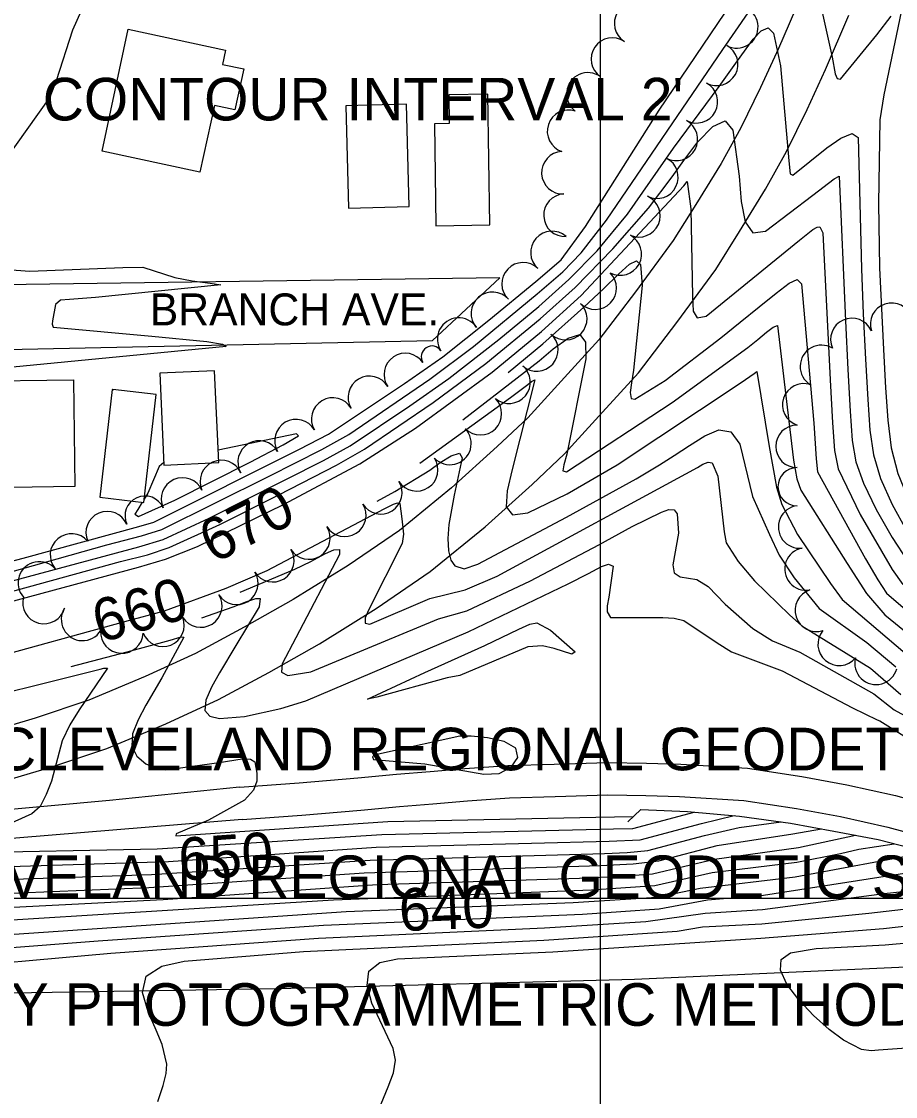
# Model space of a CAD drawing. Extents: x 79600 to 91800, y 75600 to 84400.
# Drawn here: x 85728 to 86139, y 80207 to 80712 of the extents above; entities that cross this region are included whole.
import ezdxf

# ---------------------------------------------------------------- set-up
doc = ezdxf.new("R2010")
doc.units = 0
for name, color, linetype in [('080-085$0$TI_BORDER', 7, 'Continuous'), ('080-090$0$TI_BORDER', 7, 'Continuous'), ('084-085$0$TI_CON_IN', 7, 'Continuous'), ('084-085$0$TI_TITLE', 7, 'Continuous'), ('084-090$0$BLDG', 7, 'Continuous'), ('084-090$0$BRIDGE', 7, 'Continuous'), ('084-090$0$GRID', 7, 'Continuous'), ('084-090$0$INDEX', 7, 'Continuous'), ('084-090$0$INDXLBL', 7, 'Continuous'), ('084-090$0$INTER', 7, 'Continuous'), ('084-090$0$INTERSTATE', 7, 'Continuous'), ('084-090$0$ROAD', 7, 'Continuous'), ('084-090$0$ROAD-NAME', 7, 'Continuous'), ('084-090$0$TREES', 7, 'Continuous')]:
    doc.layers.add(name, color=color, linetype=linetype)

msp = doc.modelspace()

# ---------------------------------------------------------------- linework, layer by layer
at = {"layer": '080-085$0$TI_BORDER'}
msp.add_lwpolyline([(79700, 80300), (86700, 80300), (86700, 75700), (79700, 75700)], close=True, dxfattribs=at)
at = {"layer": '080-090$0$TI_BORDER'}
msp.add_lwpolyline([(84700, 80300), (91700, 80300), (91700, 75700), (84700, 75700)], close=True, dxfattribs=at)
at = {"layer": '084-090$0$BLDG'}
for points in [[(85822.57, 80691.55), (85832.55, 80689.41), (85828.43, 80670.21), (85818.75, 80672.29), (85812.01, 80640.89), (85766.03, 80650.75), (85778.32, 80708.06), (85824.01, 80698.26)], [(85928.89, 80677.25), (85929.1, 80663.73), (85922.07, 80663.63), (85922.79, 80615.8), (85948.06, 80616.18), (85947.14, 80677.53)], [(85880.43, 80672.11), (85881.68, 80624.04), (85910.3, 80624.78), (85909.05, 80672.85)], [(85820.84, 80504.55), (85818.88, 80547.67), (85793.15, 80546.5), (85795.11, 80503.38)], [(85753.2, 80493.23), (85703.19, 80492.58), (85702.54, 80542.75), (85752.55, 80543.4)], [(85771.13, 80538.8), (85771.44, 80538.49), (85770.8, 80538.8), (85764.94, 80488.22), (85785.62, 80485.82), (85791.48, 80536.44)]]:
    msp.add_lwpolyline(points, close=True, dxfattribs=at)
at = {"layer": '084-090$0$BRIDGE'}
msp.add_lwpolyline([(86012.89, 80335.85), (86019.01, 80341.63), (86040.94, 80340.61), (86065.36, 80338.53), (86089.32, 80335.22), (86109.74, 80331.41), (86130.46, 80327.44), (86151.2, 80322.25), (86170.55, 80317.19), (86195.34, 80308.79), (86223.08, 80297.94), (86251.93, 80284.8), (86279.24, 80270.09), (86286.43, 80265.92)], dxfattribs=at)
at = {"layer": '084-090$0$GRID'}
msp.add_line((86000, 84000), (86000, 80000), dxfattribs=at)
at = {"layer": '084-090$0$INDEX'}
msp.add_line((85795.06, 80504.53), (85792.83, 80502.74), dxfattribs=at)
for points in [[(85696.6, 80432.16), (85783.07, 80455.43), (85795.75, 80459.12), (85810.79, 80465.07), (85851.3, 80484.92), (85887.15, 80503.93), (85913.16, 80520.75), (85949.15, 80547.07), (85972.37, 80566.14), (85990.97, 80582.99), (86039.18, 80634.51), (86040.86, 80636.56), (86042.47, 80623.64), (86043.36, 80582.53), (86043.67, 80575.7), (86045.55, 80572.45), (86049.68, 80573.23), (86093.51, 80608.94), (86099.87, 80613.94), (86101.82, 80615.03), (86103.15, 80615.23), (86104.47, 80612.38), (86107.9, 80543.43), (86109.02, 80523.23), (86109.93, 80510.24), (86111.64, 80501.58), (86122.02, 80480.1), (86137.14, 80454.34), (86142.1, 80447.21)], [(85784.9, 80485.91), (85782.79, 80482.57), (85781.42, 80480.27), (85783.07, 80479.19), (85800.27, 80486.9), (85835.56, 80504.8), (85851, 80512.87), (85858.21, 80517.13), (85857.37, 80518.06), (85820.58, 80510.39)], [(85644.75, 80393.6), (85776.73, 80429.82), (85795.42, 80434.85), (85824.25, 80445.53), (85843.57, 80453.86), (85898.43, 80482.75), (85902.93, 80485.07), (85904.69, 80485.65), (85905.89, 80485.31), (85906.76, 80478.08), (85907.52, 80470.92), (85907.02, 80466.59), (85891.15, 80435.27), (85889.56, 80431.54), (85889.6, 80429.14), (85891.85, 80428.69), (85919.91, 80440.64), (85936.55, 80444.82), (85951.53, 80451.22), (86045.64, 80502.15), (86048.21, 80503.79), (86050.59, 80504.78), (86052.58, 80504.45), (86055.16, 80498.15), (86058.19, 80472.02), (86059.06, 80466.92), (86064.72, 80458.15), (86072.42, 80449.04), (86088.8, 80432.99), (86094.68, 80427.87), (86126.86, 80407.93), (86141.08, 80395.57)], [(85792.83, 80502.74), (85787.58, 80490.15), (85785.79, 80487.33)], [(85629.83, 80318.31), (85633.79, 80315.66), (85640.44, 80314.17), (85692.44, 80313.87), (85797.3, 80317.21), (85894.67, 80323.85), (86004.09, 80326.71), (86018.65, 80327.41), (86047.57, 80335.09), (86062.94, 80338.74)], [(85621.43, 80275.92), (85880.71, 80293.76), (85987.21, 80297.84), (86026.62, 80300.43), (86046.95, 80304.65), (86091.54, 80309.92), (86153.64, 80321.61)], [(86272.12, 80231.91), (86231.05, 80235.37), (86224.13, 80236.07), (86191.5, 80233.09), (86166.91, 80231.12), (86145.93, 80229.6), (86130.64, 80228.55), (86127.14, 80228.31), (86122.64, 80228.88), (86114.14, 80233.28), (86107.52, 80238.33), (86100.16, 80244.9), (86093.17, 80252.22), (86087.64, 80259.54), (86084.59, 80266.11), (86085, 80271.17), (86089.3, 80274.22), (86101.36, 80276.29), (86133.72, 80278.04), (86168.69, 80281.15), (86190.32, 80283.46), (86218.85, 80289.97), (86233.35, 80293.26)]]:
    msp.add_lwpolyline(points, dxfattribs=at)
at = {"layer": '084-090$0$INTER'}
for points in [[(85652.64, 80433.4), (85768.32, 80465.85), (85784.58, 80470.06), (85794.09, 80473.13), (85844.53, 80498.12), (85869.17, 80510.66), (85881.84, 80517.77), (85919.94, 80543.78), (85940.47, 80559.1), (85970.43, 80583.74), (85982.45, 80594.2), (85991.04, 80603.02), (86002.94, 80618.37), (86057.51, 80698.53), (86091.84, 80748.36)], [(86098.11, 80743.85), (86108.92, 80694.89), (86110.25, 80687.1), (86111.27, 80684.91), (86112.79, 80684.59), (86129.85, 80705.41), (86136.65, 80714.17)], [(85653.57, 80438.1), (85664.02, 80442.62), (85728.93, 80459.66), (85783.22, 80474.46), (85790.32, 80476.58), (85858.77, 80510.86), (85872.42, 80517.82), (85908.1, 80541.72), (85926.11, 80554.15), (85947.71, 80571.42), (85969.78, 80589.61), (85981.56, 80599.82), (85992.99, 80615.38), (86027.65, 80670.03), (86069, 80731.22)], [(85758.22, 80721.26), (85752.11, 80707.7), (85744.46, 80683.79), (85741.53, 80676.15), (85714.66, 80638.8)], [(86141.28, 80716.29), (86133.1, 80677.19), (86131.34, 80665.44), (86130.72, 80626.21), (86131.19, 80595.98), (86132.93, 80557.71), (86133.96, 80539.63), (86135, 80524.46), (86136.67, 80511.47), (86139.74, 80499.35), (86144.66, 80487.23), (86150.58, 80476.03), (86164.53, 80457.38), (86167.12, 80453.73), (86170.94, 80440.18), (86172.09, 80436.24), (86178.72, 80428.03), (86185.23, 80421.07), (86188.42, 80418.59), (86191.71, 80417.14), (86202.74, 80417.33), (86204.79, 80416.93)], [(85694.13, 80441.08), (85783.27, 80465), (85794.71, 80468.45), (85816.4, 80478.46), (85869.97, 80505.58), (85882.51, 80512.38), (85910.63, 80531.24), (85928.84, 80544.02), (85952.32, 80562.32), (85971.07, 80577.88), (85985.29, 80590.46), (85998.47, 80603.94), (86012.8, 80621.22), (86034.43, 80652.23), (86055.87, 80681.17), (86064.47, 80693.24), (86071.73, 80703.34), (86075.49, 80707.32), (86078.79, 80708.68), (86081.29, 80706.21), (86084.58, 80690.93), (86088.61, 80646.21), (86089.22, 80640.14), (86090.45, 80639.56), (86106.42, 80652.36), (86112.9, 80656.95), (86118.24, 80659.13), (86121.15, 80657.16), (86122.67, 80595.46), (86123.52, 80574.41), (86124.59, 80553.04), (86125.65, 80534.16), (86126.65, 80519.72), (86128.33, 80508.17), (86131.63, 80497.11), (86137.13, 80484.84), (86143.83, 80472.67)], [(85688.17, 80434.35), (85774.72, 80458.04), (85787.29, 80461.26), (85797.54, 80464.63), (85821.41, 80475.46), (85849.04, 80489.32), (85876.06, 80503.36), (85889.23, 80510.76), (85921.5, 80532.71), (85946.25, 80551.08), (85971.72, 80572.01), (85988.13, 80586.72), (86005.9, 80604.85), (86022.66, 80624.06), (86033.72, 80638.81), (86039.19, 80646.45), (86045.88, 80655.16), (86052.83, 80662.45), (86058.65, 80665.06), (86062.29, 80660.73), (86065.25, 80639.11), (86066.23, 80627.15), (86068.06, 80617.53), (86071.63, 80612.41), (86077.51, 80613.15), (86099.75, 80630.12), (86109.88, 80637.77), (86112.25, 80639.11), (86115.08, 80571.06), (86116.24, 80548.29), (86117.33, 80528.7), (86118.29, 80514.98), (86119.98, 80504.88), (86123.53, 80494.87), (86129.6, 80482.46), (86137.07, 80469.31), (86144.4, 80458.09)], [(85956.73, 80546.9), (85973.02, 80560.27), (85992.21, 80577.46), (86001.44, 80586.09), (86008.61, 80593.06), (86013.71, 80597.65), (86017.02, 80599.26), (86018.87, 80597.55), (86019.62, 80587.68), (86015.67, 80547.96), (86014.71, 80542.06), (86014.1, 80537.41), (86014.46, 80534.69), (86016.17, 80534.29), (86030.44, 80543.14), (86056.6, 80563.13), (86065.69, 80570.46), (86074.65, 80577.75), (86082.61, 80584.15), (86088.72, 80588.74), (86092.43, 80590.57), (86094.41, 80588.46), (86100.35, 80522.99), (86101.34, 80506.28), (86102.02, 80500.15), (86124.6, 80459.37), (86130.4, 80449.44), (86134.45, 80443.17), (86147.65, 80431.74)], [(85717.15, 80595.6), (85732.05, 80594.36), (85775.76, 80596.23), (85785.14, 80596.36), (85800.22, 80591.42), (85808.35, 80589.94), (85816.75, 80588.87), (85821.81, 80588.04), (85762.97, 80582.1), (85750.68, 80581.16), (85746.46, 80580.77), (85744.22, 80578.79), (85742.72, 80571.13), (85742.55, 80569.48), (85742.99, 80568.07), (85789.33, 80563.98), (85815.27, 80561.34), (85822.55, 80560.14), (85824.35, 80559), (85724.08, 80549.32)], [(85935.48, 80524.65), (85971.27, 80552.26), (85977.88, 80557.95), (85984.86, 80562.99), (85990.37, 80564.69), (85993, 80561.11), (85993.19, 80553.3), (85984.25, 80508.46), (85982.91, 80503.41), (85982.46, 80500.66), (85984.06, 80500.23), (86033.79, 80532.74), (86069.24, 80558.61), (86073.91, 80562.41), (86078.07, 80565.74), (86081.25, 80568.14), (86083.19, 80568.98), (86088.51, 80524.01), (86090.78, 80505.7), (86092.34, 80496.89), (86094.15, 80491.59), (86115.95, 80457.12), (86124.95, 80442.99), (86133.65, 80433.05), (86145.42, 80423.42)], [(85915.24, 80504.3), (85957.83, 80535.04), (85966, 80541.14), (85967.72, 80542.6), (85969.3, 80543.45), (85958.58, 80501.29), (85956.2, 80491.29), (85955.75, 80483.71), (85958.73, 80479.99), (85965.92, 80480.97), (85984.52, 80489.8), (86007.93, 80503.54), (86066.23, 80542.1), (86072.21, 80546.3), (86073.52, 80547.34), (86079.37, 80512.12), (86082.81, 80493.01), (86085.24, 80484.87), (86092.67, 80470.68), (86108.17, 80447.74), (86113.61, 80440.29), (86143.22, 80415.06)], [(85895.2, 80486.36), (85903.5, 80490.92), (85920.01, 80501.05), (85924.87, 80504.53), (85930.01, 80507.71), (85933.84, 80508.89), (85935.18, 80506.8), (85931.35, 80489.17), (85928.89, 80475.38), (85928.47, 80468.8), (85928.75, 80463.03), (85929.81, 80458.65), (85931.64, 80456.04), (85936.09, 80454.63), (85942.48, 80456.78), (85984.15, 80478.95), (86016.81, 80496.9), (86027.81, 80503.51), (86034.65, 80507.85), (86041.88, 80512.57), (86049.08, 80517.15), (86055.74, 80519.93), (86061.33, 80519), (86065.46, 80513.23), (86071.55, 80488.66), (86079.42, 80470.69), (86084, 80461.08), (86091.01, 80450.33), (86102.72, 80435.95), (86125.24, 80420.01), (86138.71, 80408.59)], [(85830.84, 80443.6), (85856.48, 80454.48), (85864.13, 80458.11), (85870.9, 80461.81), (85874.9, 80463.59), (85877.47, 80463.72), (85877.51, 80461.32), (85856.95, 80422.19), (85850.54, 80410.07), (85850.25, 80406.1), (85853.3, 80404.57), (85864.12, 80406.18), (85923.95, 80431.2), (85937.26, 80434.96), (85967.28, 80448.96), (85999.26, 80465.95), (86014.94, 80474.54), (86028.75, 80481.26), (86032.12, 80482.48), (86034.75, 80482.37), (86036.15, 80480.39), (86036.71, 80471.37), (86034.07, 80456.47), (86034.73, 80452.74), (86037.46, 80450.85), (86045.34, 80449.55), (86050.62, 80446.28), (86058.69, 80438.05), (86071.63, 80426.6), (86080.8, 80420.84), (86093.7, 80415.54), (86128.48, 80395.85), (86137.95, 80388.44), (86161.44, 80375.59)], [(85812.88, 80431.61), (85827.56, 80436.72), (85834.01, 80439.21), (85838.19, 80440.63), (85840.3, 80440.69), (85839.78, 80436.74), (85828.86, 80418.59), (85821.13, 80405.82), (85817.36, 80399.06), (85814.71, 80392.91), (85814.22, 80388.16), (85816.58, 80385.37), (85821.12, 80384.27), (85832.86, 80385.24), (85850.01, 80389.08), (85861.66, 80392.57), (85937.97, 80425.11), (85984.91, 80447.59), (85994.39, 80452.46), (86000.55, 80455.8), (86003.87, 80456.86), (86006.1, 80455.96), (86003.95, 80441.35), (86003.25, 80437.25), (86003.22, 80434.5), (86004.72, 80431.72), (86029.33, 80431.8), (86034.63, 80431.46), (86039.16, 80430.32), (86054.89, 80419.91), (86061.67, 80415.66), (86085.47, 80406.76), (86118.5, 80389.39), (86130.09, 80383.77), (86131.22, 80383.18), (86157.61, 80366.83)], [(85751.48, 80408.72), (85777.74, 80415.71), (85798.08, 80421.14), (85803.11, 80422.65), (85804.43, 80422.52), (85794.15, 80403.36), (85786.6, 80390.6), (85782.92, 80383.77), (85780.36, 80377.2), (85779.94, 80371.35), (85782.29, 80366.59), (85786.53, 80363.09), (85791.4, 80360.97), (85795.91, 80360.23), (85821.08, 80363.64), (85831.87, 80365.32), (85835.68, 80365.24), (85837.76, 80364), (85838.77, 80358.65), (85838.67, 80354.94), (85837.2, 80350.71), (85832.96, 80346.04), (85815.99, 80336.54), (85800.78, 80330.16), (85800.69, 80329.16), (85900.26, 80335.89), (85997.97, 80338.05), (86015.44, 80338.25)], [(85690.95, 80389.06), (85765.07, 80407.56), (85766.87, 80408.03), (85768.61, 80408), (85755.2, 80388.46), (85750.87, 80381.42), (85747.32, 80373.8), (85742.27, 80354.94), (85739.76, 80348.57), (85736.93, 80342.97), (85732.97, 80339.51), (85702.67, 80325.98), (85698.63, 80323.59), (85697.4, 80322.31), (85696.98, 80321.28), (85791.87, 80323.1), (85897.46, 80329.87), (86006.16, 80332.44), (86015.28, 80332.68), (86044.16, 80340.33)], [(85627.48, 80306.47), (85645.87, 80306.17), (85789.23, 80311.03), (85891.88, 80317.83), (86002.02, 80320.99), (86012.61, 80321.45), (86022.33, 80322.31), (86048.94, 80329.36), (86065.22, 80333.08), (86084.86, 80335.84)], [(85625.95, 80298.76), (85635.92, 80298.69), (85787.92, 80305), (85889.09, 80311.81), (85999.95, 80315.27), (86015.45, 80316.14), (86027.48, 80317.51), (86054.81, 80324.7), (86090.43, 80330.19), (86103.91, 80332.5)], [(85622.94, 80283.54), (85874.69, 80299.13), (85995.81, 80303.82), (86025.55, 80305.9), (86052.57, 80311.97), (86092.35, 80316.86), (86112.75, 80320.96), (86121.46, 80322.92), (86138.08, 80325.53)], [(85624.43, 80291.06), (85632.22, 80291.09), (85794.72, 80299.34), (85895.25, 80306.41), (85990.29, 80309.33), (86009.93, 80310.23), (86024.47, 80311.37), (86053.69, 80318.33), (86093.13, 80323.79), (86119.86, 80329.47)], [(85620.03, 80268.85), (85764.21, 80279.84), (85870.05, 80287.2), (85991.66, 80292.38), (86027.69, 80294.96), (86050.32, 80299.24), (86076.62, 80301.36), (86147.86, 80312.4), (86173.04, 80316.34)], [(85703.35, 80203.26), (85705.63, 80209.32), (85706.78, 80214.73), (85707.04, 80219.72), (85706.55, 80224.51), (85705.17, 80229.41), (85698.85, 80240.69), (85682.79, 80260.38), (85681.71, 80262.36), (85681.32, 80264.12), (85682.79, 80266.3), (85770.2, 80274.13), (85867.73, 80281.23), (85973.75, 80285.96), (86021.36, 80288.98), (86049.19, 80292.88), (86076.22, 80294.62), (86133.29, 80302.21), (86166.62, 80305.81), (86184.71, 80312.39)], [(85792.15, 80204.51), (85794.71, 80212.01), (85796.07, 80217.54), (85796.43, 80222), (85794.3, 80231.28), (85791.44, 80237.89), (85787.6, 80246.52), (85785.07, 80255.67), (85786.67, 80263.34), (85794.09, 80268.07), (85804.56, 80270.37), (85860.65, 80274.93), (85973.55, 80280.2), (86036.08, 80284.48), (86048.07, 80286.51), (86075.82, 80287.87), (86126.12, 80292.98), (86177.55, 80298.92), (86184.21, 80299.39), (86187.56, 80300.2), (86190.48, 80301.83), (86195.67, 80308.66)], [(85897.03, 80203.39), (85900.39, 80211.33), (85902.87, 80217.96), (85903.81, 80223.79), (85902.73, 80229.35), (85892.78, 80250.58), (85890.51, 80258.94), (85891.37, 80265.72), (85896.5, 80269.72), (85904.82, 80271.53), (85977.78, 80274.67), (86075.42, 80281.13), (86132.99, 80285.78), (86163.13, 80289.09), (86178.87, 80290.5), (86188.94, 80291.83), (86193.47, 80293.11), (86198.8, 80296.87), (86212.35, 80302.14)]]:
    msp.add_lwpolyline(points, dxfattribs=at)
for points in [[(85928.14, 80403.39), (85894.99, 80394.43), (85890.61, 80393.47), (85917.6, 80406.01), (85945.75, 80418.6), (85961.79, 80426.29), (85966.84, 80428.59), (85970.13, 80429.31), (85976.64, 80425.78), (85988.22, 80415.6), (85986.64, 80414.62), (85978.34, 80417.26), (85972.83, 80418.41), (85965.91, 80417.97), (85933.99, 80404.59)], [(85939.43, 80376.01), (85934, 80376.06), (85900.1, 80368.57), (85893.88, 80367.09), (85893.09, 80366.39), (85893.5, 80365.12), (85917.59, 80363.02), (85945.33, 80358.17), (85952.53, 80358.55), (85958.18, 80361.53), (85961.2, 80366.02), (85960.31, 80370.43), (85954.9, 80373.5), (85947.04, 80375.25)]]:
    msp.add_lwpolyline(points, close=True, dxfattribs=at)
at = {"layer": '084-090$0$INTERSTATE'}
for points in [[(86094.13, 80723.4), (86083.72, 80699.05), (86075.25, 80680.75), (86066.02, 80661.83), (86056.77, 80645.06), (86044.92, 80625.8), (86034.28, 80608.87), (86016.61, 80584.76), (85999.39, 80562.21), (85983.2, 80544.45), (85965.94, 80525.59), (85951.56, 80512.02), (85930.14, 80492.66), (85905.63, 80472.66), (85881.56, 80456.21), (85855.78, 80440.21), (85832.75, 80427.17), (85809.86, 80414.9), (85786.2, 80404.01), (85759.75, 80392.94), (85734.67, 80384.51), (85710.35, 80377.33)], [(85716.86, 80354.06), (85741.94, 80361.47), (85768.27, 80370.32), (85795.91, 80381.89), (85820.63, 80393.26), (85844.41, 80406.01), (85868.1, 80419.43), (85894.75, 80435.97), (85920.11, 80453.3), (85945.88, 80474.33), (85967.95, 80494.27), (85983.16, 80508.63), (86001.03, 80528.15), (86017.95, 80546.71), (86035.95, 80570.29), (86054.27, 80595.28), (86065.43, 80613.04), (86077.64, 80632.89), (86087.47, 80650.69), (86097.07, 80670.39), (86105.79, 80689.23), (86116.64, 80714.61)], [(85830.63, 80352.04), (85858.66, 80354.17), (85886.13, 80356.44), (85904.36, 80358.17), (85920.16, 80359.41), (85936.41, 80360.81), (85956.57, 80362.27), (85978.35, 80362.95), (86003.41, 80363.67), (86021.76, 80363.38), (86037.86, 80362.9), (86069.07, 80360.99), (86094.72, 80357.08), (86115.78, 80353.18), (86138.69, 80348.16), (86164.16, 80341.16), (86190.49, 80333.3), (86209.43, 80325.85), (86226.94, 80317.93), (86243.77, 80310.89), (86258.65, 80303.55), (86272.47, 80296.65), (86285.22, 80288.41)], [(85830.63, 80352.04), (85769.48, 80345.8), (85680.33, 80337.66), (85634.2, 80333.81), (85632.88, 80333.69)], [(85831.79, 80336.84), (85859.86, 80338.97), (85887.48, 80341.25), (85905.68, 80342.98), (85921.41, 80344.21), (85937.61, 80345.61), (85957.36, 80347.04), (85978.81, 80347.71), (86003.51, 80348.42), (86021.42, 80348.13), (86037.17, 80347.67), (86067.45, 80345.81), (86092.19, 80342.04), (86112.76, 80338.23), (86135.04, 80333.36), (86159.96, 80326.5), (86185.51, 80318.88), (86203.49, 80311.8), (86220.86, 80303.94), (86237.45, 80297.01), (86251.87, 80289.89), (86264.91, 80283.38), (86280.91, 80273.04), (86286.24, 80269.49)], [(85831.79, 80336.84), (85681.69, 80324.55), (85630.32, 80320.78)], [(86269.13, 80275.54), (86202.36, 80270.26), (86016.1, 80261.78), (85848.78, 80257.35), (85713.41, 80255.24), (85616.86, 80252.86)]]:
    msp.add_lwpolyline(points, dxfattribs=at)
at = {"layer": '084-090$0$ROAD'}
msp.add_lwpolyline([(85558.23, 80000), (85668.03, 80550.59), (85669.25, 80552.77), (85672.77, 80555.73), (85676.31, 80556.7), (85921.27, 80561.9), (85952.78, 80591.23), (85685.73, 80587.51), (85681.69, 80589.63), (85679.2, 80592.54), (85676.83, 80597.3), (85677.38, 80604.57), (85736.91, 80892.47)], dxfattribs=at)
at = {"layer": '084-090$0$TREES'}
for centre, radius, start, end in [((86016.62, 80710.79), 10, 57.9018, 237.9018), ((86064.11, 80709.2), 10, 241.7574, 61.7574), ((86005.69, 80694.05), 10, 55.8183, 235.8183), ((86054.63, 80691.59), 10, 241.6595, 61.6595), ((85994.15, 80677.71), 10, 53.7408, 233.7408), ((86045.15, 80673.98), 10, 241.7272, 61.7272), ((85985.09, 80660.16), 10, 71.6471, 251.6471), ((86035.71, 80656.35), 10, 241.935, 61.935), ((85982.43, 80640.68), 10, 92.7762, 272.7762), ((86026.57, 80638.56), 10, 243.6966, 63.6966), ((85983.41, 80620.7), 10, 92.8727, 272.8727), ((86018.12, 80620.44), 10, 246.3208, 66.3208), ((85977.29, 80603.22), 10, 48.5339, 228.5339), ((86009.38, 80602.47), 10, 241.7585, 61.7585), ((85963.76, 80588.5), 10, 46.3078, 226.3078), ((85997.67, 80586.49), 10, 225.7652, 45.7652), ((85949.35, 80574.66), 10, 41.3729, 221.3729), ((85983.76, 80572.12), 10, 226.1033, 46.1033), ((86136.79, 80569.51), 10, 18.1244, 198.1244), ((85933.51, 80562.52), 10, 33.55, 213.55), ((86118.15, 80562.33), 10, 24.0183, 204.0183), ((85970.19, 80557.44), 10, 228.4215, 48.4215), ((85920.95, 80554.24), 5.05, 33.0669, 213.0669), ((86103.86, 80549.69), 10, 58.9133, 238.9133), ((85908.44, 80545.88), 10, 34.0866, 214.0866), ((85957.15, 80542.28), 10, 230.1848, 50.1848), ((85891.56, 80535.17), 10, 30.7098, 210.7098), ((86095.54, 80531.64), 10, 71.6559, 251.6559), ((85874.36, 80524.96), 10, 30.7095, 210.7095), ((85943.68, 80527.51), 10, 225.0712, 45.0712), ((85857.12, 80514.82), 10, 30.21, 210.21), ((86092.4, 80512.15), 10, 89.9975, 269.9975), ((85929.39, 80513.53), 10, 223.6906, 43.6906), ((85839.82, 80504.78), 10, 30.0317, 210.0317), ((85913.78, 80501.16), 10, 213.0962, 33.0962), ((85822.05, 80495.66), 10, 24.3074, 204.3074), ((86092.4, 80493.19), 8.96, 89.9975, 269.9975), ((85803.83, 80487.43), 10, 24.3074, 204.3074), ((85896.94, 80490.37), 10, 212.1741, 32.1741), ((85786.17, 80479.45), 9.37, 24.3074, 204.3074), ((85768.46, 80471.6), 10, 23.5281, 203.5281), ((85880.04, 80479.74), 9.96, 212.1741, 32.1741), ((86093.62, 80474.31), 10, 97.0246, 277.0246), ((85751.68, 80461.12), 10, 40.4457, 220.4457), ((85863.14, 80469.11), 10, 212.1741, 32.1741), ((85846.21, 80458.46), 10, 212.1741, 32.1741), ((86096.61, 80454.54), 10, 100.1779, 280.1779), ((85736.59, 80448), 10, 41.5584, 221.5584), ((85829.29, 80447.81), 10, 212.1741, 32.1741), ((85738.77, 80438.8), 10, 165.1063, 345.1063), ((85812.36, 80437.16), 10, 212.1741, 32.1741), ((86101.46, 80435.19), 10, 107.9665, 287.9665), ((85756.89, 80430.9), 10, 147.7878, 327.7878), ((85794.61, 80428.13), 10, 201.7767, 21.7767), ((85775.34, 80424.99), 10, 176.7, 356.7), ((86112.19, 80419.23), 10, 139.8714, 319.8714), ((86129.51, 80410.26), 10, 165.3594, 345.3594)]:
    msp.add_arc(centre, radius, start, end, dxfattribs=at)

# ---------------------------------------------------------------- texts
at = {"layer": '084-085$0$TI_CON_IN'}
msp.add_text("CONTOUR INTERVAL 2'", height=20, dxfattribs=at).set_placement((85738.18, 80665.23))
at = {"layer": '084-085$0$TI_TITLE'}
for s, p in [('PRIMARY TRAVERSE : CLEVELAND REGIONAL GEODETIC SURVEY', (85420, 80360)), ('PRECISE LEVELS : CLEVELAND REGIONAL GEODETIC SURVEY', (85420, 80300)), ('MAPPING PREPARED BY PHOTOGRAMMETRIC METHODS', (85420, 80240))]:
    msp.add_text(s, height=20, dxfattribs=at).set_placement(p)
at = {"layer": '084-090$0$INDXLBL'}
for s, rotation, p in [('670', 26.971, (85818.42, 80456.9)), ('660', 15.9394, (85764.97, 80419.7)), ('650', 4.0267, (85802.57, 80308.11)), ('640', 2.3364, (85905.81, 80284.42))]:
    msp.add_text(s, height=20, rotation=rotation, dxfattribs=at).set_placement(p)
at = {"layer": '084-090$0$ROAD-NAME'}
msp.add_text('BRANCH AVE.', height=15, dxfattribs=at).set_placement((85788.42, 80568.98))

doc.saveas('drawing.dxf')
